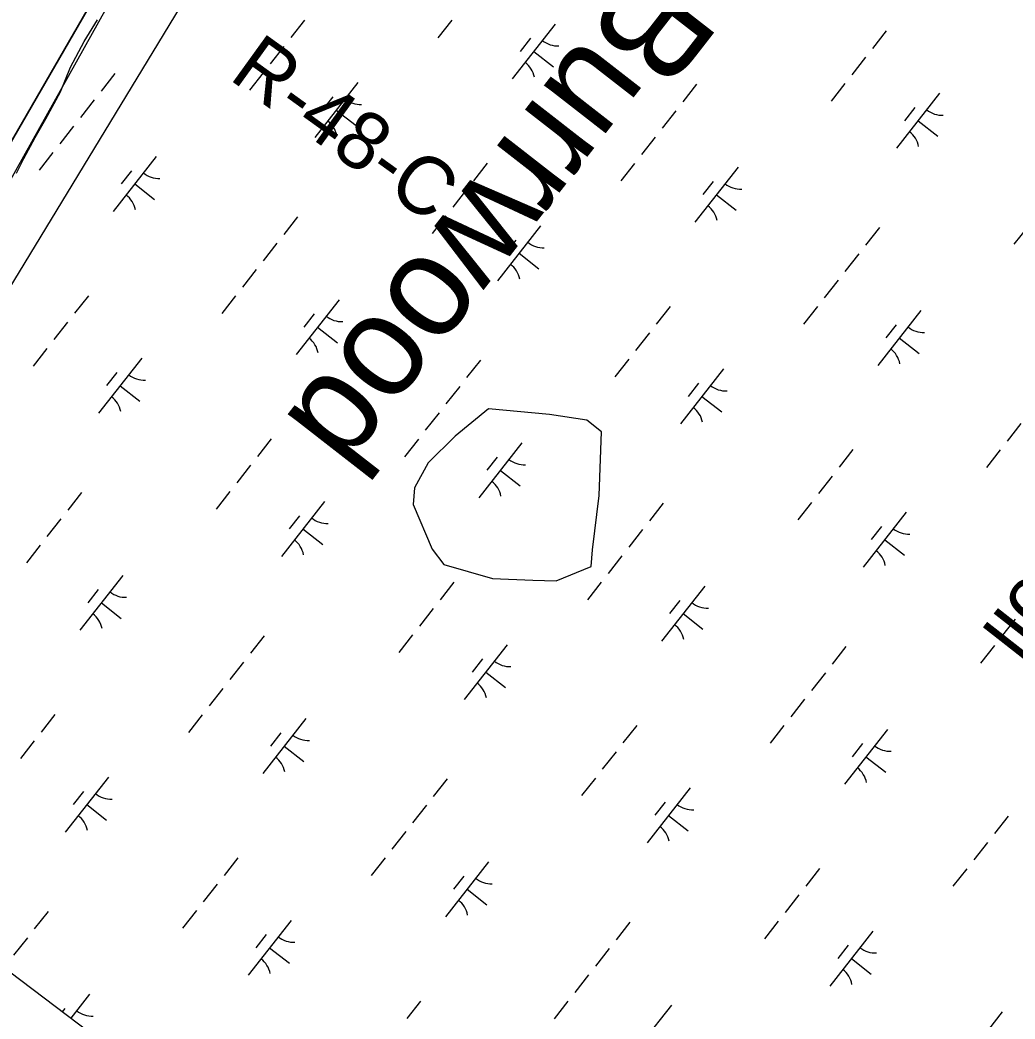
# Model space of a CAD drawing. Extents: x 3896831 to 3918110, y 171006 to 193349.
# Drawn here: x 3904999 to 3905712, y 174050 to 174766 of the extents above; entities that cross this region are included whole.
import ezdxf

# ---------------------------------------------------------------- set-up
doc = ezdxf.new("R2010")
doc.units = 0
for name, color, linetype in [('V-CHAN-SPOL', 7, 'Continuous'), ('V-GRID-FRAM', 7, 'Continuous'), ('V-RIVR-EDGE', 7, 'Continuous'), ('V-RIVR-RANG-IDEN', 7, 'Continuous'), ('V-RRAP-FSHR', 7, 'Continuous'), ('V-TOPO-DPTH', 7, 'Continuous'), ('V-TOPO-GNAM-IDEN', 7, 'Continuous'), ('V-TOPO-MINR', 7, 'Continuous'), ('V-TOPO-SHOR', 7, 'Continuous'), ('V-WETL-SWMP', 7, 'Continuous')]:
    doc.layers.add(name, color=color, linetype=linetype)

msp = doc.modelspace()

# ---------------------------------------------------------------- linework, layer by layer
at = {"layer": 'V-GRID-FRAM'}
msp.add_lwpolyline([(3916044.94, 184610.04), (3906752.77, 172754.13), (3900055.07, 177809.84), (3909313.29, 189695.82), (3916044.94, 184610.04)], dxfattribs=at)
at = {"layer": 'V-RIVR-EDGE'}
msp.add_lwpolyline([(3905941.34, 175480.86), (3905881.94, 175443.35), (3905747.51, 175368.32), (3905683.43, 175333.93), (3905572.45, 175240.15), (3905542.75, 175208.88), (3905402.07, 175130.73), (3905322.35, 175085.4), (3905275.46, 175040.07), (3905217.62, 174947.85), (3905155.1, 174880.64), (3905061.32, 174774.35), (3904958.15, 174589.9), (3904898.75, 174438.28), (3904870.62, 174380.45), (3904762.85, 174256.21)], dxfattribs=at)
at = {"layer": 'V-RRAP-FSHR'}
msp.add_lwpolyline([(3908001.36, 176472.2), (3907201.31, 176920.45), (3906173.62, 175694.99), (3905294.03, 175071.7), (3904787.39, 174237.69)], dxfattribs=at)
at = {"layer": 'V-TOPO-DPTH'}
msp.add_lwpolyline([(3905455.73, 175222.26), (3905047.51, 174772.47), (3904753.34, 174263.39)], dxfattribs=at)
at = {"layer": 'V-TOPO-MINR'}
msp.add_lwpolyline([(3904753.34, 174263.39), (3905047.51, 174772.47), (3905578.61, 175357.66), (3905669.37, 175435.01), (3905898.57, 175623.62), (3906003.25, 175730.04), (3906216.31, 175938.34), (3906217.48, 175939.72), (3906227.27, 175953.79), (3906232.43, 175961.19), (3906237.59, 175968.6), (3906242.76, 175975.99), (3906247.94, 175983.39), (3906656.42, 176566.73), (3906657.14, 176567.58)], dxfattribs=at)
at = {"layer": 'V-TOPO-SHOR'}
msp.add_lwpolyline([(3905409.29, 174386.03), (3905414.15, 174424.9), (3905415.79, 174470.56), (3905405.22, 174478.85), (3905378.42, 174482.78), (3905334.83, 174487.07), (3905310.89, 174467.42), (3905291.67, 174448.34), (3905281.88, 174430.4), (3905280.95, 174418.33), (3905294.39, 174386.46), (3905302.89, 174375.53), (3905337.62, 174365.38), (3905366.49, 174364.09), (3905383.28, 174363.74), (3905408.36, 174373.95)], close=True, dxfattribs=at)
at = {"layer": 'V-WETL-SWMP'}
for p, q in [((3905045.15, 174750.21), (3905054.78, 174765.58)), ((3905203.05, 174765.53), (3905193.18, 174752.93)), ((3905308.52, 174765.4), (3905298.65, 174752.8)), ((3905382.65, 174762.66), (3905351.81, 174723.31)), ((3905619.7, 174757.83), (3905609.83, 174745.23)), ((3905364.86, 174752.47), (3905357.45, 174743.02)), ((3905035.55, 174731.7), (3905045.15, 174750.21)), ((3905188.25, 174746.64), (3905178.38, 174734.04)), ((3905367.23, 174742.98), (3905381.4, 174731.88)), ((3905604.89, 174738.94), (3905595.02, 174726.34)), ((3905028.3, 174713.99), (3905035.55, 174731.7)), ((3905067.21, 174727.16), (3905057.34, 174714.56)), ((3905173.44, 174727.75), (3905163.57, 174715.16)), ((3905241.26, 174720.71), (3905210.42, 174681.36)), ((3905483.85, 174719.46), (3905473.98, 174706.86)), ((3905590.09, 174720.05), (3905580.22, 174707.46)), ((3905017.92, 174694.69), (3905028.3, 174713.99)), ((3905052.4, 174708.27), (3905042.53, 174695.67)), ((3905223.47, 174710.52), (3905216.06, 174701.07)), ((3905657.9, 174713.01), (3905627.06, 174673.66)), ((3905225.84, 174701.04), (3905240, 174689.93)), ((3905469.04, 174700.57), (3905459.17, 174687.97)), ((3905640.11, 174702.82), (3905632.71, 174693.37)), ((3905010.23, 174681.3), (3905017.92, 174694.69)), ((3905642.48, 174693.34), (3905656.65, 174682.23)), ((3905037.6, 174689.38), (3905027.73, 174676.78)), ((3905002.16, 174666.33), (3905010.23, 174681.3)), ((3905454.24, 174681.68), (3905444.37, 174669.08)), ((3904996.79, 174655.69), (3905002.16, 174666.33)), ((3905022.79, 174670.49), (3905012.92, 174657.9)), ((3905096.93, 174667.75), (3905066.08, 174628.4)), ((3905079.13, 174657.56), (3905071.73, 174648.11)), ((3905333.97, 174662.92), (3905324.1, 174650.33)), ((3905439.43, 174662.79), (3905429.56, 174650.2)), ((3905513.57, 174660.05), (3905482.72, 174620.7)), ((3905081.5, 174648.08), (3905095.67, 174636.97)), ((3905319.17, 174644.03), (3905309.3, 174631.44)), ((3905495.78, 174649.86), (3905488.37, 174640.41)), ((3905498.15, 174640.38), (3905512.31, 174629.27)), ((3905198.12, 174624.55), (3905188.25, 174611.96)), ((3905304.36, 174625.14), (3905294.49, 174612.55)), ((3905372.18, 174618.1), (3905341.33, 174578.75)), ((3905614.77, 174616.85), (3905604.9, 174604.26)), ((3905721, 174617.44), (3905711.13, 174604.85)), ((3905354.38, 174607.91), (3905346.98, 174598.46)), ((3905183.32, 174605.66), (3905173.45, 174593.07)), ((3905356.76, 174598.43), (3905370.92, 174587.32)), ((3905599.96, 174597.96), (3905590.09, 174585.37)), ((3905168.52, 174586.77), (3905158.65, 174574.18)), ((3905585.16, 174579.07), (3905575.29, 174566.48)), ((3905048.25, 174568.01), (3905038.38, 174555.42)), ((3905153.71, 174567.88), (3905143.84, 174555.29)), ((3905227.84, 174565.14), (3905197, 174525.79)), ((3905464.89, 174560.31), (3905455.02, 174547.72)), ((3905570.35, 174560.18), (3905560.48, 174547.59)), ((3905644.49, 174557.44), (3905613.64, 174518.09)), ((3905210.05, 174554.95), (3905202.65, 174545.5)), ((3905033.44, 174549.12), (3905023.57, 174536.53)), ((3905212.42, 174545.47), (3905226.59, 174534.36)), ((3905626.69, 174547.25), (3905619.29, 174537.8)), ((3905450.09, 174541.42), (3905440.22, 174528.83)), ((3905629.07, 174537.77), (3905643.23, 174526.66)), ((3905018.64, 174530.23), (3905008.77, 174517.64)), ((3905086.45, 174523.2), (3905055.61, 174483.84)), ((3905329.04, 174521.94), (3905319.17, 174509.35)), ((3905435.28, 174522.53), (3905425.41, 174509.94)), ((3905503.1, 174515.5), (3905472.25, 174476.14)), ((3905068.66, 174513), (3905061.26, 174503.56)), ((3905071.03, 174503.52), (3905085.2, 174492.41)), ((3905314.24, 174503.05), (3905304.37, 174490.46)), ((3905485.3, 174505.3), (3905477.9, 174495.86)), ((3905487.67, 174495.82), (3905501.84, 174484.72)), ((3905299.43, 174484.16), (3905289.56, 174471.57)), ((3905716.08, 174476.46), (3905706.21, 174463.87)), ((3905179.17, 174465.4), (3905169.3, 174452.81)), ((3905284.63, 174465.27), (3905274.76, 174452.68)), ((3905358.76, 174462.54), (3905327.92, 174423.18)), ((3905358.76, 174462.54), (3905327.92, 174423.18)), ((3905595.81, 174457.7), (3905585.94, 174445.11)), ((3905701.27, 174457.57), (3905691.4, 174444.98)), ((3905340.97, 174452.34), (3905333.57, 174442.9)), ((3905340.97, 174452.34), (3905333.57, 174442.9)), ((3905164.36, 174446.51), (3905154.49, 174433.92)), ((3905343.34, 174442.86), (3905357.51, 174431.76)), ((3905343.34, 174442.86), (3905357.51, 174431.76)), ((3905581, 174438.81), (3905571.13, 174426.22)), ((3905043.32, 174427.03), (3905033.45, 174414.44)), ((3905149.56, 174427.62), (3905139.69, 174415.03)), ((3905217.37, 174420.59), (3905186.53, 174381.23)), ((3905459.96, 174419.33), (3905450.09, 174406.74)), ((3905566.2, 174419.92), (3905556.33, 174407.33)), ((3905028.51, 174408.14), (3905018.64, 174395.55)), ((3905199.58, 174410.39), (3905192.18, 174400.95)), ((3905634.01, 174412.89), (3905603.17, 174373.53)), ((3905201.95, 174400.91), (3905216.12, 174389.81)), ((3905445.16, 174400.44), (3905435.29, 174387.85)), ((3905616.22, 174402.69), (3905608.82, 174393.25)), ((3905618.59, 174393.21), (3905632.76, 174382.11)), ((3905013.71, 174389.25), (3905003.84, 174376.66)), ((3905430.35, 174381.55), (3905420.48, 174368.96)), ((3905073.04, 174367.63), (3905042.19, 174328.27)), ((3905055.24, 174357.43), (3905047.84, 174347.99)), ((3905310.08, 174362.79), (3905300.21, 174350.2)), ((3905415.55, 174362.66), (3905405.68, 174350.07)), ((3905489.68, 174359.93), (3905458.84, 174320.57)), ((3905057.62, 174347.95), (3905071.78, 174336.85)), ((3905295.28, 174343.9), (3905285.41, 174331.31)), ((3905471.89, 174349.73), (3905464.49, 174340.29)), ((3905474.26, 174340.25), (3905488.43, 174329.15)), ((3905711.92, 174336.2), (3905702.05, 174323.61)), ((3905174.24, 174324.42), (3905164.37, 174311.83)), ((3905280.47, 174325.01), (3905270.6, 174312.42)), ((3905348.29, 174317.98), (3905317.45, 174278.62)), ((3905590.88, 174316.72), (3905581.01, 174304.13)), ((3905697.12, 174317.31), (3905687.25, 174304.72)), ((3905330.5, 174307.78), (3905323.09, 174298.34)), ((3905159.43, 174305.53), (3905149.56, 174292.94)), ((3905332.87, 174298.3), (3905347.04, 174287.2)), ((3905576.08, 174297.83), (3905566.21, 174285.24)), ((3905144.63, 174286.64), (3905134.76, 174274.05)), ((3905561.27, 174278.94), (3905551.4, 174266.35)), ((3905024.36, 174267.88), (3905014.49, 174255.29)), ((3905129.82, 174267.75), (3905119.95, 174255.16)), ((3905203.96, 174265.02), (3905173.11, 174225.67)), ((3906452.64, 172980.69), (3904759.99, 174258.37)), ((3905441, 174260.18), (3905431.13, 174247.59)), ((3905546.47, 174260.05), (3905536.6, 174247.46)), ((3905620.6, 174257.32), (3905589.76, 174217.97)), ((3905186.16, 174254.82), (3905178.76, 174245.38)), ((3905009.55, 174249), (3904999.68, 174236.4)), ((3905188.53, 174245.34), (3905202.7, 174234.24)), ((3905602.81, 174247.12), (3905595.4, 174237.68)), ((3905426.2, 174241.3), (3905416.33, 174228.7)), ((3905605.18, 174237.64), (3905619.34, 174226.54)), ((3905062.57, 174223.07), (3905031.72, 174183.72)), ((3905305.16, 174221.81), (3905295.29, 174209.22)), ((3905411.39, 174222.41), (3905401.52, 174209.81)), ((3905479.21, 174215.37), (3905448.37, 174176.02)), ((3905044.77, 174212.87), (3905037.37, 174203.43)), ((3905047.14, 174203.39), (3905061.31, 174192.29)), ((3905290.35, 174202.92), (3905280.48, 174190.33)), ((3905461.42, 174205.17), (3905454.01, 174195.73)), ((3905463.79, 174195.69), (3905477.95, 174184.59)), ((3905706.99, 174195.22), (3905697.12, 174182.63)), ((3905275.55, 174184.03), (3905265.68, 174171.44)), ((3905692.19, 174176.33), (3905682.32, 174163.74)), ((3905155.28, 174165.28), (3905145.41, 174152.68)), ((3905260.74, 174165.15), (3905250.87, 174152.55)), ((3905334.87, 174162.41), (3905304.03, 174123.06)), ((3905571.92, 174157.58), (3905562.05, 174144.98)), ((3905677.38, 174157.45), (3905667.51, 174144.85)), ((3905317.08, 174152.22), (3905309.68, 174142.77)), ((3905140.47, 174146.39), (3905130.6, 174133.79)), ((3905319.45, 174142.73), (3905333.62, 174131.63)), ((3905557.12, 174138.69), (3905547.25, 174126.09)), ((3905019.43, 174126.91), (3905009.56, 174114.31)), ((3905125.67, 174127.5), (3905115.8, 174114.9)), ((3905193.48, 174120.46), (3905162.64, 174081.11)), ((3905436.07, 174119.21), (3905426.2, 174106.61)), ((3905542.31, 174119.8), (3905532.44, 174107.2)), ((3905004.63, 174108.02), (3904994.76, 174095.42)), ((3905175.69, 174110.27), (3905168.29, 174100.82)), ((3905610.13, 174112.76), (3905579.28, 174073.41)), ((3905178.06, 174100.78), (3905192.23, 174089.68)), ((3905421.27, 174100.32), (3905411.4, 174087.72)), ((3905592.33, 174102.57), (3905584.93, 174093.12)), ((3905594.71, 174093.08), (3905608.87, 174081.98)), ((3905406.46, 174081.43), (3905396.59, 174068.83)), ((3905049.15, 174067.5), (3905035.66, 174050.28)), ((3905031.36, 174057.31), (3905029.5, 174054.93)), ((3905286.2, 174062.67), (3905276.33, 174050.07)), ((3905391.66, 174062.54), (3905381.79, 174049.94)), ((3905465.79, 174059.8), (3905434.95, 174020.45)), ((3905702.84, 174054.97), (3905692.97, 174042.37))]:
    msp.add_line(p, q, dxfattribs=at)
msp.add_lwpolyline([(3905409.29, 174386.03), (3905414.15, 174424.9), (3905415.79, 174470.56), (3905405.22, 174478.85), (3905378.42, 174482.78), (3905334.83, 174487.07), (3905310.89, 174467.42), (3905291.67, 174448.34), (3905281.88, 174430.4), (3905280.95, 174418.33), (3905294.39, 174386.46), (3905302.89, 174375.53), (3905337.62, 174365.38), (3905366.49, 174364.09), (3905383.28, 174363.74), (3905408.36, 174373.95)], close=True, dxfattribs=at)
for centre, start, end in [((3905384.45, 174764.58), 231.14028, 272.68394), ((3905350.38, 174721.1), 11.14028, 52.68394), ((3905243.06, 174722.63), 231.14028, 272.68394), ((3905659.71, 174714.93), 231.14028, 272.68394), ((3905208.99, 174679.15), 11.14028, 52.68394), ((3905625.63, 174671.45), 11.14028, 52.68394), ((3905098.73, 174669.67), 231.14028, 272.68394), ((3905515.37, 174661.97), 231.14028, 272.68394), ((3905064.65, 174626.19), 11.14028, 52.68394), ((3905481.29, 174618.49), 11.14028, 52.68394), ((3905373.98, 174620.02), 231.14028, 272.68394), ((3905339.9, 174576.54), 11.14028, 52.68394), ((3905229.65, 174567.06), 231.14028, 272.68394), ((3905646.29, 174559.36), 231.14028, 272.68394), ((3905195.57, 174523.58), 11.14028, 52.68394), ((3905612.21, 174515.88), 11.14028, 52.68394), ((3905088.26, 174525.11), 231.14028, 272.68394), ((3905504.9, 174517.41), 231.14028, 272.68394), ((3905054.18, 174481.63), 11.14028, 52.68394), ((3905470.82, 174473.93), 11.14028, 52.68394), ((3905360.57, 174464.45), 231.14028, 272.68394), ((3905360.57, 174464.45), 231.14028, 272.68394), ((3905326.49, 174420.97), 11.14028, 52.68394), ((3905326.49, 174420.97), 11.14028, 52.68394), ((3905219.18, 174422.5), 231.14028, 272.68394), ((3905635.82, 174414.8), 231.14028, 272.68394), ((3905185.1, 174379.02), 11.14028, 52.68394), ((3905601.74, 174371.32), 11.14028, 52.68394), ((3905074.84, 174369.54), 231.14028, 272.68394), ((3905491.48, 174361.84), 231.14028, 272.68394), ((3905040.76, 174326.06), 11.14028, 52.68394), ((3905457.41, 174318.36), 11.14028, 52.68394), ((3905350.09, 174319.89), 231.14028, 272.68394), ((3905316.02, 174276.42), 11.14028, 52.68394), ((3905205.76, 174266.94), 231.14028, 272.68394), ((3905622.4, 174259.24), 231.14028, 272.68394), ((3905171.68, 174223.46), 11.14028, 52.68394), ((3905588.33, 174215.76), 11.14028, 52.68394), ((3905064.37, 174224.99), 231.14028, 272.68394), ((3905481.01, 174217.29), 231.14028, 272.68394), ((3905030.29, 174181.51), 11.14028, 52.68394), ((3905446.94, 174173.81), 11.14028, 52.68394), ((3905336.68, 174164.33), 231.14028, 272.68394), ((3905302.6, 174120.85), 11.14028, 52.68394), ((3905195.29, 174122.38), 231.14028, 272.68394), ((3905611.93, 174114.68), 231.14028, 272.68394), ((3905161.21, 174078.9), 11.14028, 52.68394), ((3905577.85, 174071.2), 11.14028, 52.68394), ((3905050.95, 174069.42), 231.14028, 272.68394)]:
    msp.add_arc(centre, 17.62, start, end, dxfattribs=at)

# ---------------------------------------------------------------- texts
at = {"layer": 'V-CHAN-SPOL'}
msp.add_text('Spoil', height=42, rotation=231.90858, dxfattribs=at).set_placement((3905763.66, 174425.79))
at = {"layer": 'V-RIVR-RANG-IDEN'}
msp.add_text('R-48-C', height=41.5, rotation=324.21765, dxfattribs=at).set_placement((3905148.08, 174723.7))
at = {"layer": 'V-TOPO-GNAM-IDEN'}
msp.add_text('Burrwood', height=73, rotation=232.08429, dxfattribs=at).set_placement((3905443.77, 174807.67))

doc.saveas('drawing.dxf')
